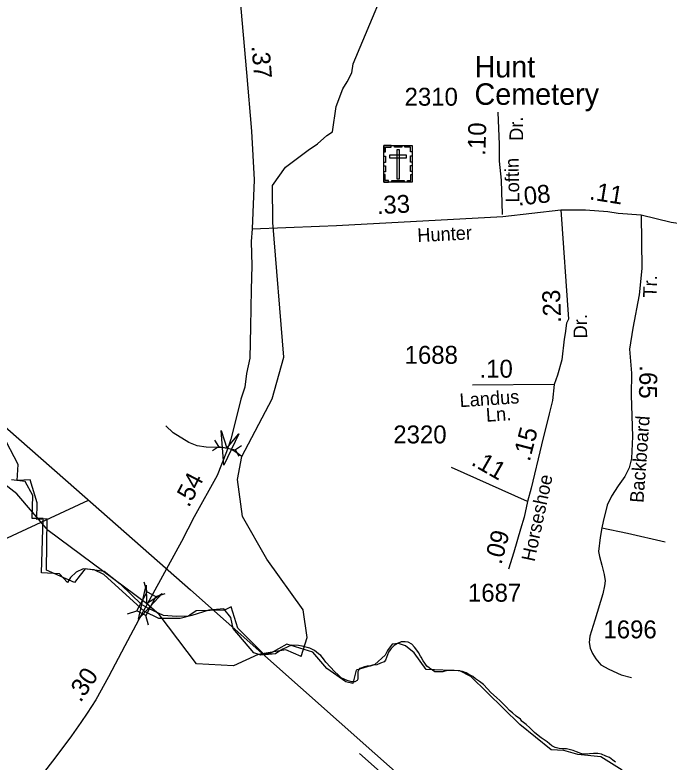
# Model space of a CAD drawing. Extents: x 2220236 to 2384410, y 720751 to 894131.
# Drawn here: x 2317449 to 2322015, y 820637 to 825848 of the extents above; entities that cross this region are included whole.
import ezdxf

# ---------------------------------------------------------------- set-up
doc = ezdxf.new("R2010")
doc.units = 0
doc.layers.add('Default', color=7, linetype='Continuous')

msp = doc.modelspace()

# ---------------------------------------------------------------- linework, layer by layer
at = {"layer": 'Default'}
for p, q in [((2321213.2, 823269), (2320642.1, 823266.2)), ((2318843.1, 822881.8), (2318869.8, 822838.6)), ((2318828.1, 822809.6), (2318869.8, 822838.6)), ((2318869.8, 822838.6), (2318988.2, 822814)), ((2319029.9, 822843), (2318988.2, 822814)), ((2319014.9, 822770.8), (2318988.2, 822814)), ((2321027, 822453.7), (2320496.9, 822690.9)), ((2318371.7, 821824.6), (2318351.7, 821890.6)), ((2318432.5, 821792), (2318498.6, 821812.1)), ((2318234.2, 821671.4), (2318300.2, 821691.4)), ((2318382.5, 821592.1), (2318362.4, 821658.2))]:
    msp.add_line(p, q, dxfattribs=at)
for points in [[(2306930, 832055.1), (2308477.2, 830728.9), (2309246.7, 830053.3), (2310557, 828933.9), (2312376.4, 827352.3), (2314693.1, 825306.8), (2316171.5, 824036.1), (2317878.3, 822536.8), (2318674.7, 821837.6), (2319961.3, 820697.1)], [(2318987.7, 826335.9), (2319018.5, 825973.4), (2319066.5, 825445.9), (2319100.8, 825037.7), (2319119.1, 824696.6), (2319104.3, 824356.6)], [(2319447.7, 821372.2), (2319488.7, 821505.1), (2319460.8, 821697.7), (2319207.8, 822051.6), (2319037.8, 822349.9), (2319001.7, 822607.7), (2319033.4, 822766.8), (2319245.7, 823169), (2319325.7, 823461.2), (2319248.6, 824399.3), (2319246.8, 824659.1), (2319336.8, 824786.8), (2319495.8, 824903.6), (2319560.8, 824947.5), (2319626.2, 825006.2), (2319665.1, 825031.9), (2319692, 825208.3), (2319737.6, 825332.5), (2319767.4, 825381.3), (2319801.3, 825444.3), (2319810, 825507.2), (2320128.7, 826267.3)], [(2320853.3, 824455.6), (2320845.3, 824696.2), (2320830.4, 824828.7), (2320832, 824943), (2320820.9, 825169.2)], [(2320853.7, 824441.8), (2321260.3, 824487.5)], [(2321260.3, 824487.5), (2321311.8, 823726.8), (2321297.9, 823697.2), (2321288.6, 823625.3), (2321281.8, 823585.9), (2321266.5, 823442.2), (2321235, 823334.5), (2321213.2, 823269)], [(2321260.3, 824487.5), (2321431.2, 824488.7), (2321586.9, 824477.2), (2321660.5, 824465.3), (2321820.7, 824452.9)], [(2319104.3, 824356.6), (2319576, 824374.3), (2319692.9, 824379.7), (2320853.7, 824441.8)], [(2321820.7, 824452.9), (2321825.4, 824078.1), (2321807.2, 823895.9), (2321762.4, 823662.4), (2321739.3, 823516.7), (2321752.9, 823350.1), (2321750.9, 823195), (2321759, 822906.7), (2321752.9, 822754.3), (2321735.2, 822689), (2321706.7, 822629.2), (2321659.1, 822563.9), (2321613.6, 822491.8), (2321582.3, 822429.2), (2321555.1, 822313.6), (2321546.6, 822270), (2321533.4, 822202.1), (2321523.2, 822105.5), (2321528.6, 822070.2), (2321544.9, 822010.3), (2321562.6, 821945), (2321569.4, 821901.5), (2321565.3, 821864.8), (2321551.7, 821809), (2321497.3, 821626.7), (2321462, 821513.8), (2321456.6, 821471.7), (2321464.7, 821430.9), (2321481, 821394.2), (2321504.1, 821356.1), (2321539.5, 821315.3), (2321593.9, 821285.3), (2321679.5, 821244.5), (2321751.5, 821225.5)], [(2321820.7, 824452.9), (2322029.5, 824402.8), (2322238.8, 824372.1), (2322421.7, 824338.9), (2322723.4, 824288.6), (2322945.7, 824254.6), (2323057.1, 824234.2), (2323171.3, 824213.8), (2323259.7, 824192), (2323340.6, 824163.4), (2323601.5, 824056), (2323759.9, 823986.6)], [(2319104.3, 824356.6), (2319098.9, 824266.8), (2319101.6, 824098.1), (2319097.5, 823932.2), (2319093.4, 823672.4), (2319088, 823453.4), (2319065.5, 823347.7), (2319053.3, 823252.5), (2319026.1, 823167.2), (2318996.7, 823044.4), (2318956.7, 822889.5), (2318924.7, 822801.4), (2318860.3, 822634.6), (2318699.2, 822346.3), (2318610.9, 822176.2), (2318332, 821667.1)], [(2321213.2, 823269), (2321200.3, 823158.3), (2321178.6, 823065.8), (2321125.6, 822848.2), (2321052.2, 822547.6), (2321027, 822453.7)], [(2319033.4, 822766.8), (2318992.1, 822797.1), (2318960.5, 822816.6), (2318929, 822826.3), (2318898.6, 822831.2), (2318857.3, 822831.2), (2318783.3, 822833.6), (2318720.1, 822842.1), (2318661.9, 822865.2), (2318553.8, 822933.2), (2318502.8, 822981.8)], [(2319447.7, 821372.2), (2319338.8, 821420.3), (2319147.7, 821386.2), (2318973.6, 821306.9), (2318715.7, 821322.6), (2318455.4, 821666.5), (2318368, 821741.8), (2317680.8, 822251.7), (2317461.8, 822508.6), (2316982.8, 822876.3), (2316848.7, 822926.7), (2316691.6, 822857.9), (2316617.8, 822756.4), (2316460.7, 822605.5), (2316386.7, 822572.9), (2315894.7, 822625)], [(2321640.8, 820635.8), (2321622.8, 820651.2), (2321599.5, 820667.9), (2321573.8, 820678.2), (2321543, 820692.1), (2321518.5, 820696.8), (2321486.5, 820696.2), (2321460.2, 820695.2), (2321433, 820692.6), (2321405, 820694.1), (2321391, 820699.2), (2321374.8, 820706.1), (2321369.2, 820708.3), (2321346, 820717.8), (2321318.5, 820724.1), (2321298.8, 820729.1), (2321271.2, 820729.8), (2321248.2, 820731.7), (2321218.8, 820738.3), (2321197.5, 820750.2), (2321180.5, 820762.9), (2321165, 820777.6), (2321144, 820792.8), (2321122.8, 820805.8), (2321100.2, 820821.7), (2321076.2, 820842.8), (2321043, 820874.6), (2321017.2, 820898.1), (2320990.2, 820919.6), (2320988, 820922.2), (2320977.5, 820935.1), (2320948, 820957.8), (2320922.5, 820979.5), (2320900.8, 820995.6), (2320880.2, 821019.9), (2320858.5, 821040.6), (2320836.5, 821064.9), (2320811, 821087.9), (2320771.8, 821121), (2320747.2, 821147.3), (2320719, 821176.8), (2320691.8, 821199.5), (2320664.5, 821218.1), (2320644.8, 821233.2), (2320618, 821248.2), (2320598, 821259.8), (2320573.8, 821267.7), (2320543.5, 821272.3), (2320515.5, 821274.6), (2320466.5, 821274.3), (2320436.8, 821266.4), (2320404.2, 821267.1), (2320380.5, 821266.6), (2320363, 821277.2), (2320343.8, 821290.8), (2320340.2, 821293.7), (2320325.2, 821306.7), (2320310.8, 821327.5), (2320299.5, 821343.4), (2320283.8, 821368.8), (2320280, 821374.6), (2320266.5, 821400.9), (2320253.5, 821417.2), (2320238.8, 821437.6), (2320219.2, 821459.1), (2320194, 821472.6), (2320172.5, 821476.4), (2320144.5, 821474.3), (2320120.5, 821463.4), (2320096.2, 821448.8), (2320079, 821433.1), (2320075, 821429.4), (2320068.2, 821420.2), (2320056.2, 821404.1), (2320048.8, 821384.9), (2320043.2, 821366), (2320034.8, 821347.6), (2320027.2, 821336.8), (2320000.5, 821326.6), (2319976, 821315.4), (2319949.2, 821311.7), (2319927.8, 821304.8), (2319908.2, 821305.9), (2319889, 821301.1), (2319869.8, 821294.2), (2319853.8, 821288.6), (2319843.5, 821266.5), (2319842.8, 821248.9), (2319843.5, 821230.1), (2319843.5, 821216), (2319837.2, 821205.2), (2319822, 821196.8), (2319800.8, 821197.1), (2319768, 821204.6), (2319727.2, 821224.9), (2319708, 821242.5), (2319680.2, 821268.9), (2319652, 821299.6), (2319620.2, 821332.4), (2319603.8, 821356.8), (2319584.5, 821380.8), (2319567.5, 821390.7), (2319539.2, 821413.9), (2319506.5, 821431), (2319454.5, 821445.7), (2319427.8, 821450), (2319380.2, 821452.3), (2319349.5, 821439), (2319318.8, 821425.2), (2319290.2, 821407.2), (2319266.8, 821391.1), (2319196.8, 821383.8), (2319193.8, 821383.5), (2319005.5, 821570.1), (2318959.2, 821718.8), (2318916.2, 821698.9), (2318909.5, 821695.8), (2318714.5, 821690.5), (2318670.8, 821662.2), (2318659.5, 821655.1), (2318577.2, 821651.9), (2318486.2, 821659.5), (2318381.2, 821708.1), (2318332.5, 821735.3), (2318185.2, 821876.4), (2318183.2, 821877.9), (2318072.5, 821966.9), (2317939.8, 821984.7), (2317905.2, 821941), (2317865.2, 821890), (2317669, 821975.1), (2317673, 822333.6), (2317602.2, 822329.5), (2317604, 822445.6), (2317554.5, 822604.7), (2317465.8, 822600.1), (2317471.2, 822713.1), (2317362.8, 822921.8)], [(2321640.8, 820635.8), (2321622.8, 820651.2), (2321599.5, 820667.9), (2321573.8, 820678.2), (2321543, 820692.1), (2321518.5, 820696.8), (2321486.5, 820696.2), (2321460.2, 820695.2), (2321433, 820692.6), (2321405, 820694.1), (2321391, 820699.2), (2321374.8, 820706.1), (2321369.2, 820708.3), (2321346, 820717.8), (2321318.5, 820724.1), (2321298.8, 820729.1), (2321271.2, 820729.8), (2321248.2, 820731.7), (2321218.8, 820738.3), (2321197.5, 820750.2), (2321180.5, 820762.9), (2321165, 820777.6), (2321144, 820792.8), (2321122.8, 820805.8), (2321100.2, 820821.7), (2321076.2, 820842.8), (2321043, 820874.6), (2321017.2, 820898.1), (2320990.2, 820919.6), (2320988, 820922.2), (2320977.5, 820935.1), (2320948, 820957.8), (2320922.5, 820979.5), (2320900.8, 820995.6), (2320880.2, 821019.9), (2320858.5, 821040.6), (2320836.5, 821064.9), (2320811, 821087.9), (2320771.8, 821121), (2320747.2, 821147.3), (2320719, 821176.8), (2320691.8, 821199.5), (2320664.5, 821218.1), (2320644.8, 821233.2), (2320618, 821248.2), (2320598, 821259.8), (2320573.8, 821267.7), (2320543.5, 821272.3), (2320515.5, 821274.6), (2320466.5, 821274.3), (2320436.8, 821266.4), (2320404.2, 821267.1), (2320380.5, 821266.6), (2320363, 821277.2), (2320343.8, 821290.8), (2320340.2, 821293.7), (2320325.2, 821306.7), (2320310.8, 821327.5), (2320299.5, 821343.4), (2320283.8, 821368.8), (2320280, 821374.6), (2320266.5, 821400.9), (2320253.5, 821417.2), (2320238.8, 821437.6), (2320219.2, 821459.1), (2320194, 821472.6), (2320172.5, 821476.4), (2320144.5, 821474.3), (2320120.5, 821463.4), (2320096.2, 821448.8), (2320079, 821433.1), (2320075, 821429.4), (2320068.2, 821420.2), (2320056.2, 821404.1), (2320048.8, 821384.9), (2320043.2, 821366), (2320034.8, 821347.6), (2320027.2, 821336.8), (2320000.5, 821326.6), (2319976, 821315.4), (2319949.2, 821311.7), (2319927.8, 821304.8), (2319908.2, 821305.9), (2319889, 821301.1), (2319869.8, 821294.2), (2319853.8, 821288.6), (2319843.5, 821266.5), (2319842.8, 821248.9), (2319843.5, 821230.1), (2319843.5, 821216), (2319837.2, 821205.2), (2319822, 821196.8), (2319800.8, 821197.1), (2319768, 821204.6), (2319727.2, 821224.9), (2319708, 821242.5), (2319680.2, 821268.9), (2319652, 821299.6), (2319620.2, 821332.4), (2319603.8, 821356.8), (2319584.5, 821380.8), (2319567.5, 821390.7), (2319539.2, 821413.9), (2319506.5, 821431), (2319454.5, 821445.7), (2319427.8, 821450), (2319380.2, 821452.3), (2319349.5, 821439), (2319318.8, 821425.2), (2319290.2, 821407.2), (2319266.8, 821391.1), (2319196.8, 821383.8), (2319193.8, 821383.5), (2319005.5, 821570.1), (2318959.2, 821718.8), (2318916.2, 821698.9), (2318909.5, 821695.8), (2318714.5, 821690.5), (2318670.8, 821662.2), (2318659.5, 821655.1), (2318577.2, 821651.9), (2318486.2, 821659.5), (2318381.2, 821708.1), (2318332.5, 821735.3), (2318185.2, 821876.4), (2318183.2, 821877.9), (2318072.5, 821966.9), (2317939.8, 821984.7), (2317905.2, 821941), (2317865.2, 821890), (2317669, 821975.1), (2317673, 822333.6), (2317602.2, 822329.5), (2317604, 822445.6), (2317554.5, 822604.7), (2317465.8, 822600.1), (2317471.2, 822713.1), (2317362.8, 822921.8)], [(2321686.5, 820579.6), (2321538.2, 820673), (2321378.9, 820689.5), (2321280, 820717), (2321192.1, 820722.5), (2320972.4, 820898.4), (2320631.8, 821233.7), (2320554.9, 821272.2), (2320318.7, 821283.2), (2320236.3, 821398.7), (2320175.9, 821448.1), (2320126.5, 821464.6), (2320082.5, 821459.1), (2320049.6, 821415.1), (2320033.1, 821382.2), (2319961.7, 821316.2), (2319829.8, 821277.7), (2319807.9, 821184.3), (2319758.4, 821195.3), (2319626.6, 821288.7), (2319527.7, 821404.1), (2319346.5, 821459.1), (2319231.1, 821393.2), (2319165.2, 821382.2), (2319115.7, 821398.7), (2318972.9, 821569.1), (2318956.4, 821646), (2318907, 821706.5), (2318802.6, 821695.5), (2318684, 821659.2), (2318601.6, 821637.2), (2318453.3, 821637.2), (2318354.4, 821686.7), (2318068.7, 821945.1), (2318002.8, 821978), (2317925.9, 821983.5), (2317876.5, 821961.5), (2317838, 821923.1), (2317816.1, 821890.1), (2317761.1, 821950.6), (2317634.8, 821956), (2317645.8, 822335.3), (2317568.9, 822335.3), (2317574.4, 822494.8), (2317519.4, 822593.7), (2317426.1, 822604.7)], [(2295924, 816056.1), (2298361.2, 816772.1), (2303102.7, 817354.9), (2310903.7, 819186.1), (2317962.4, 822463)], [(2321027, 822453.7), (2321002.6, 822344.9), (2320978.1, 822260.6), (2320931.9, 822101.4), (2320895.2, 821981.7)], [(2321546.6, 822270), (2321725.7, 822233.4), (2321986.7, 822172.2)], [(2318332, 821667.1), (2318216.7, 821448.6), (2318102.5, 821232.3), (2318012.8, 821071.8), (2317953, 820977.9), (2317908.1, 820912.7), (2317842.9, 820818.8), (2317728.2, 820663.3), (2317478.6, 820343.2)], [(2319853.3, 820695.9), (2326592.3, 814719.1), (2333025.8, 805564.5)], [(2333024.4, 805702.5), (2331824.6, 807406.8), (2329674.8, 810458.2), (2329041.4, 811359.1), (2328249.6, 812486.1), (2327790.8, 813138.8), (2326970.6, 814303.4), (2326633.7, 814783.6), (2326625.6, 814795.5), (2319961.3, 820697.1)]]:
    msp.add_lwpolyline(points, dxfattribs=at)
for points in [[(2320023.3, 824936.9), (2320222.4, 824936.9), (2320222.4, 824682.3), (2320023.3, 824682.3)], [(2320023.3, 824893.6), (2320034.7, 824893.6), (2320034.7, 824925.8), (2320075.2, 824925.8), (2320075.2, 824936.9), (2320023.3, 824936.9)], [(2320097.4, 824936.9), (2320149.2, 824936.9), (2320149.2, 824925.5), (2320097.4, 824925.5)], [(2320132.3, 824907.6), (2320113.7, 824907.6), (2320113.7, 824704.8), (2320132.3, 824704.8)], [(2320222.5, 824893.6), (2320211.1, 824893.6), (2320211.1, 824925.8), (2320170.6, 824925.7), (2320170.6, 824936.9), (2320222.5, 824936.9)], [(2320023.3, 824819.5), (2320023.3, 824862.8), (2320034.7, 824862.8), (2320034.7, 824819.5)], [(2320064.1, 824868.9), (2320064.1, 824850.2), (2320181.9, 824850.2), (2320181.9, 824868.9)], [(2320211.1, 824820.5), (2320211.1, 824863.8), (2320222.5, 824863.8), (2320222.5, 824820.5)], [(2320023.3, 824752.2), (2320023.3, 824795.6), (2320034.7, 824795.6), (2320034.7, 824752.2)], [(2320211, 824754.6), (2320211, 824797.9), (2320222.4, 824797.9), (2320222.4, 824754.6)], [(2320056.4, 824682.3), (2320056.4, 824693.8), (2320034.4, 824693.8), (2320034.4, 824734.2), (2320023.3, 824734.2), (2320023.3, 824682.3)], [(2320080.8, 824693.8), (2320165.6, 824693.8), (2320165.6, 824682.4), (2320080.8, 824682.4)], [(2320189.3, 824682.3), (2320189.3, 824693.8), (2320211.3, 824693.8), (2320211.3, 824734.2), (2320222.4, 824734.2), (2320222.4, 824682.3)], [(2319011.7, 822926.5), (2318906.8, 822706.4), (2318887.6, 822949.5), (2318929, 822826.3)], [(2318300.2, 821691.4), (2318371.4, 821824.7), (2318433.7, 821791.4), (2318362.4, 821658.2)], [(2318476.9, 821812.7), (2318311, 821634), (2318365.4, 821871.7), (2318368, 821741.8)]]:
    msp.add_lwpolyline(points, close=True, dxfattribs=at)

# ---------------------------------------------------------------- texts
for s, height, rotation, p in [('.37', 125, 274.7772, (2319099.9, 825630.6)), ('Dr.', 95, 90.5789, (2320996.2, 824969.9)), ('.10', 125, 88.3444, (2320732.5, 824863.7)), ('Loftin', 95, 90.9469, (2320969.8, 824540.1)), ('.08', 125, 6.4163, (2320961.7, 824516.8)), ('.11', 125, 350.8709, (2321453.7, 824561.8)), ('.33', 125, 3.0614, (2319977.7, 824457.5)), ('Hunter', 95, 2.8629, (2320259.8, 824263.2)), ('Tr.', 95, 88.7505, (2321928.3, 823875.8)), ('.23', 125, 92.1049, (2321261.8, 823701)), ('Dr.', 95, 90.5226, (2321443.4, 823591.9)), ('.65', 125, 268.6805, (2321809.6, 823404.8)), ('Landus', 95, 3.8037, (2320555.9, 823111.5)), ('Ln.', 95, 3.8037, (2320739.7, 823009.8)), ('Backboard', 95, 85.8223, (2321835.8, 822442.7)), ('.15', 125, 75.3909, (2321041.3, 822728.1)), ('.11', 125, 330.2669, (2320627.2, 822712.9)), ('.54', 125, 62.3738, (2318662.3, 822407.1)), ('Horseshoe', 95, 78.0446, (2321075.9, 822030.4)), ('.09', 125, 75.3909, (2320844.1, 822009.5)), ('.30', 125, 56.0336, (2317907, 821047.4))]:
    msp.add_text(s, height=height, rotation=rotation, dxfattribs=at).set_placement(p)
for s, height, p in [('Hunt', 150, (2320656.8, 825411.6)), ('Cemetery', 150, (2320656.8, 825220.6)), ('2310', 125, (2320168.9, 825214.6)), ('1688', 125, (2320169.1, 823414.6)), ('.10', 125, (2320691.9, 823317.8)), ('2320', 125, (2320090.2, 822859.4)), ('1687', 125, (2320611.2, 821755.5)), ('1696', 125, (2321556.8, 821499.7))]:
    msp.add_text(s, height=height, dxfattribs=at).set_placement(p)

doc.saveas('drawing.dxf')
